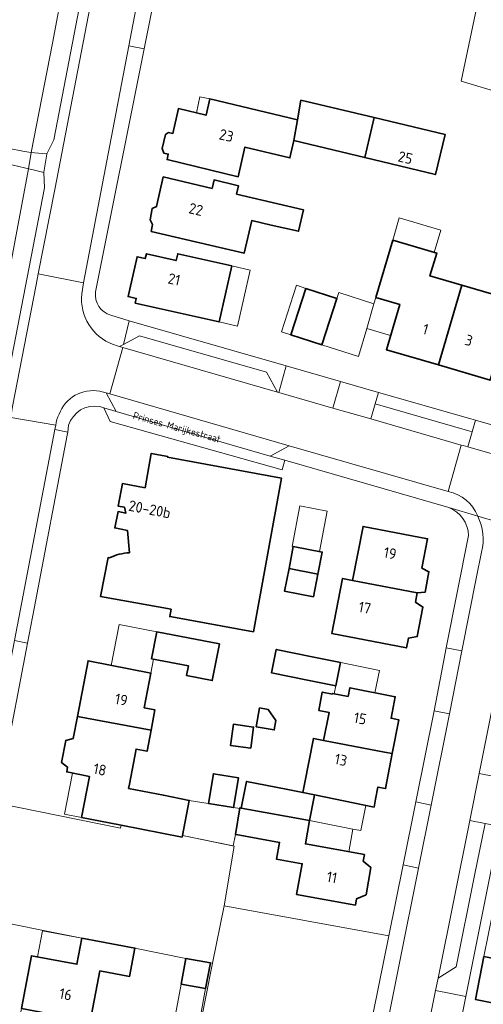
# Model space of a CAD drawing. Header units: metres. Extents: x 149984 to 156489, y 469398 to 478068.
# Tile 489 of 656: x 154228 to 154286, y 473059 to 473183. Entities that reach past the tile are written whole.
import ezdxf
from ezdxf.enums import TextEntityAlignment as Align

# ---------------------------------------------------------------- set-up
doc = ezdxf.new("R2010")
doc.units = ezdxf.units.M
doc.header["$LTSCALE"] = 0.75
for name, color, linetype, lineweight in [('B-WE-KW-KUNSTWERK_DEK-GV', 6, 'Continuous', 18), ('B-WE-OG-BEBOUWING-GV', 6, 'Continuous', 35), ('B-WE-OG-BEBOUWING-T18', 1, 'Continuous', 18), ('B-WE-OG-BEBOUWING_LUIFEL-GV', 6, 'Continuous', 18), ('B-WE-OG-TERREIN_ERF-GV', 252, 'Continuous', 18), ('B-WE-OG-TERREIN_OEVER-GV', 252, 'Continuous', 18), ('B-WE-OG-TOPOGRAFIE-T18', 7, 'Continuous', 18), ('B-WE-OG-WATER-GV', 252, 'Continuous', 18), ('B-WE-VH-ONVERHARD-GV', 252, 'Continuous', 18), ('B-WE-VH-OPENVERHARDING_BETONSTRAATSTEEN-GV', 252, 'Continuous', 18), ('B-WE-VH-OPENVERHARDING_STRAATBAKSTEEN-GV', 252, 'Continuous', 18), ('B-WE-VH-OPENVERHARDING_TEGEL-GV', 252, 'Continuous', 18)]:
    doc.layers.add(name, color=color, linetype=linetype, lineweight=lineweight)
doc.styles.add('NLCS-ISO-M500-T18', font='NLCS-ISO.ttf', dxfattribs={"height": 0.9})
doc.styles.add('NLCS-ISO-M750-T18', font='NLCS-ISO.ttf', dxfattribs={"height": 1.35})

msp = doc.modelspace()

# ---------------------------------------------------------------- linework, layer by layer
at = {"layer": 'B-WE-KW-KUNSTWERK_DEK-GV', "flags": 128}
msp.add_lwpolyline([(154231.031, 473163.519), (154231.028, 473163.58), (154231.392, 473165.828), (154231.416, 473165.876), (154229.84, 473166.01), (154229.451, 473166.066), (154228.6, 473166.19), (154224.27, 473167.03), (154223.471, 473167.245), (154220.717, 473168.002), (154220.259, 473165.555), (154222.04, 473165.32), (154223.156, 473165.208), (154223.43, 473165.18), (154224.39, 473165.03), (154227.39, 473164.4), (154229.11, 473164.017), (154229.68, 473163.88)], close=True, dxfattribs=at)
at = {"layer": 'B-WE-OG-BEBOUWING-GV', "flags": 128}
for points in [[(154262.563, 473167.56), (154262.996, 473170.19), (154251.954, 473172.817), (154251.496, 473170.768), (154248.003, 473171.598), (154247.305, 473168.468), (154246.74, 473168.594), (154246.364, 473168.321), (154245.971, 473166.56), (154246.159, 473165.988), (154246.724, 473165.862), (154246.567, 473165.158), (154255.53, 473163.001), (154256.391, 473166.733), (154262.058, 473165.368)], [(154262.563, 473167.56), (154271.489, 473165.413), (154272.686, 473170.455), (154263.44, 473172.65), (154262.996, 473170.19)], [(154271.489, 473165.413), (154280.414, 473163.265), (154281.619, 473168.335), (154272.686, 473170.455)], [(154244.548, 473156.1), (154256.271, 473153.342), (154257.242, 473157.469), (154259.695, 473156.892), (154263.158, 473156.117), (154263.768, 473158.829), (154255.328, 473160.812), (154255.567, 473161.867), (154252.492, 473162.59), (154252.24, 473161.52), (154246.08, 473162.97), (154245.245, 473159.225), (154244.707, 473158.997), (154244.421, 473157.542), (154244.746, 473156.988)], [(154280.779, 473139.257), (154283.721, 473149.304), (154279.72, 473150.476), (154280.563, 473153.356), (154275.016, 473154.98), (154272.893, 473147.766), (154275.907, 473146.883), (154274.234, 473141.173)], [(154254.716, 473151.746), (154247.908, 473153.284), (154247.714, 473152.426), (154243.959, 473153.274), (154243.822, 473152.669), (154242.798, 473152.9), (154241.663, 473147.877), (154242.687, 473147.646), (154242.555, 473147.06), (154253.119, 473144.674)], [(154266.093, 473141.78), (154267.986, 473147.642), (154264.076, 473148.905), (154262.183, 473143.043)], [(154283.721, 473149.304), (154280.779, 473139.257), (154287.324, 473137.34), (154288.988, 473143.021), (154292.011, 473142.136), (154293.768, 473148.134), (154290.668, 473149.042), (154290.19, 473147.41)], [(154278.099, 473110.471), (154279.095, 473110.563), (154279.595, 473113.135), (154278.71, 473113.612), (154279.427, 473117.304), (154271.274, 473118.865), (154269.951, 473112.053)], [(154261.946, 473113.556), (154265.592, 473112.845), (154266.139, 473115.628), (154262.483, 473116.314)], [(154265.592, 473112.845), (154261.946, 473113.556), (154261.385, 473110.678), (154265.031, 473109.994)], [(154278.099, 473110.471), (154269.951, 473112.053), (154268.699, 473112.296), (154267.348, 473105.332), (154276.751, 473103.531), (154276.993, 473104.778), (154278.108, 473104.958), (154278.833, 473108.689), (154277.876, 473109.323)], [(154244.62, 473102.162), (154249.265, 473101.274), (154249.016, 473100.05), (154252.273, 473099.408), (154253.164, 473104.032), (154245.268, 473105.54)], [(154264.862, 473102.425), (154260.335, 473103.348), (154259.732, 473100.392), (154264.259, 473099.467), (154267.832, 473098.737), (154268.436, 473101.696)], [(154235.266, 473094.893), (154244.547, 473093.132), (154245.036, 473095.709), (154243.685, 473095.966), (154244.535, 473100.344), (154236.618, 473101.903)], [(154274.967, 473090.192), (154275.79, 473094.468), (154274.822, 473094.654), (154275.342, 473097.359), (154269.617, 473098.512), (154269.396, 473097.404), (154267.434, 473097.796), (154267.415, 473097.7), (154266.142, 473097.957), (154265.696, 473095.641), (154266.992, 473095.391), (154266.312, 473091.857), (154273.999, 473090.378)], [(154240.582, 473081.195), (154240.766, 473081.159), (154248.462, 473079.655), (154248.5, 473079.854), (154249.356, 473084.29), (154246.109, 473084.928), (154241.707, 473085.793), (154241.817, 473086.355), (154242.671, 473090.753), (154244.046, 473090.492), (154244.547, 473093.132), (154235.266, 473094.893), (154234.726, 473092.094), (154233.784, 473091.858), (154233.246, 473089.07), (154234.032, 473088.5), (154233.911, 473087.872), (154236.788, 473087.32), (154235.793, 473082.132)], [(154257.796, 473093.591), (154260.077, 473093.177), (154260.291, 473094.356), (154259.325, 473095.751), (154258.224, 473095.951)], [(154254.57, 473091.233), (154257.116, 473090.892), (154257.472, 473093.545), (154254.926, 473093.886)], [(154274.967, 473090.192), (154273.999, 473090.378), (154266.312, 473091.857), (154265.016, 473092.106), (154263.909, 473086.351), (154263.7, 473085.266), (154265.173, 473084.973), (154265.172, 473084.968), (154272.665, 473083.448), (154272.855, 473084.435), (154273.15, 473085.97), (154274.119, 473085.783)], [(154251.798, 473083.891), (154254.96, 473083.374), (154255.575, 473087.139), (154252.414, 473087.656)], [(154265.127, 473084.743), (154265.172, 473084.968), (154265.173, 473084.973), (154263.7, 473085.266), (154261.593, 473085.685), (154256.59, 473086.68), (154255.921, 473083.317), (154264.535, 473081.743)], [(154255.297, 473079.967), (154260.76, 473078.975), (154260.376, 473076.868), (154263.605, 473076.281), (154262.903, 473072.415), (154270.322, 473071.069), (154270.464, 473071.876), (154271.669, 473072.374), (154272.271, 473075.799), (154271.299, 473076.623), (154271.445, 473077.45), (154264.016, 473078.799), (154264.535, 473081.743), (154255.921, 473083.317), (154255.751, 473083.348), (154255.201, 473079.984)], [(154235.82, 473066.893), (154235.2, 473063.614), (154229.481, 473064.681), (154228.223, 473058.028), (154236.891, 473056.388), (154238.098, 473062.768), (154241.833, 473062.069), (154242.509, 473065.646)], [(154252.031, 473063.774), (154248.949, 473064.344), (154248.349, 473061.106), (154251.431, 473060.536)], [(154286.528, 473064.565), (154285.445, 473059.168), (154295.572, 473057.134), (154296.656, 473062.531)]]:
    msp.add_lwpolyline(points, close=True, dxfattribs=at)
for points in [[(154247.179, 473107.443), (154257.46, 473105.565), (154261.018, 473124.945), (154246.628, 473127.587), (154246.648, 473127.695), (154244.583, 473128.074), (154243.788, 473123.747), (154240.935, 473124.268), (154240.388, 473121.434), (154241.222, 473121.275), (154241.375, 473120.549), (154240.397, 473120.745), (154239.982, 473118.676), (154241.577, 473118.356), (154241.845, 473115.535)], [(154239.32, 473114.888), (154239.132, 473114.923), (154238.188, 473110.031), (154247.083, 473108.406), (154246.916, 473107.491), (154247.179, 473107.443)]]:
    msp.add_lwpolyline(points, dxfattribs=at)
at = {"layer": 'B-WE-OG-BEBOUWING-GV'}
msp.add_lwpolyline([(154241.845, 473115.535, 0.1097051), (154239.32, 473114.888)], format="xyb", dxfattribs=at)
at = {"layer": 'B-WE-OG-BEBOUWING_LUIFEL-GV', "flags": 128}
for points in [[(154251.496, 473170.768), (154251.954, 473172.817), (154250.717, 473173.093), (154250.263, 473171.061)], [(154275.016, 473154.98), (154280.246, 473153.449), (154281.072, 473156.27), (154275.842, 473157.801)], [(154254.716, 473151.746), (154253.119, 473144.674), (154255.464, 473144.144), (154257.061, 473151.216)], [(154262.183, 473143.043), (154264.076, 473148.905), (154262.871, 473149.294), (154260.978, 473143.432)], [(154272.657, 473146.964), (154268.229, 473148.394), (154267.986, 473147.642), (154266.093, 473141.78), (154270.694, 473140.294), (154271.739, 473143.845)], [(154272.893, 473147.766), (154272.657, 473146.964), (154271.739, 473143.845), (154274.758, 473142.961), (154275.907, 473146.883)], [(154262.357, 473116.338), (154265.789, 473115.694), (154266.748, 473120.803), (154263.315, 473121.447)], [(154239.537, 473101.328), (154244.535, 473100.344), (154244.878, 473102.113), (154244.62, 473102.162), (154245.268, 473105.54), (154240.549, 473106.469)], [(154272.785, 473097.874), (154273.36, 473100.691), (154268.7, 473101.642), (154268.436, 473101.696), (154267.832, 473098.737), (154267.636, 473097.756), (154269.396, 473097.404), (154269.617, 473098.512)], [(154234.635, 473087.733), (154233.64, 473082.545), (154235.793, 473082.132), (154236.788, 473087.32)], [(154271.63, 473083.658), (154265.172, 473084.968), (154264.535, 473081.743), (154269.99, 473080.665), (154270.999, 473080.466)], [(154249.356, 473084.29), (154248.5, 473079.854), (154254.903, 473078.536), (154255.201, 473079.984), (154255.735, 473083.247)], [(154269.99, 473080.665), (154264.535, 473081.743), (154264.016, 473078.799), (154269.472, 473077.808)], [(154230.234, 473064.541), (154235.2, 473063.614), (154235.82, 473066.893), (154230.845, 473067.82)], [(154251.431, 473060.536), (154248.349, 473061.106), (154247.141, 473054.578), (154250.223, 473054.008)]]:
    msp.add_lwpolyline(points, close=True, dxfattribs=at)
at = {"layer": 'B-WE-OG-TERREIN_ERF-GV', "flags": 128}
for points in [[(154258.076, 473252.964), (154257.433, 473249.819), (154257.334, 473249.836), (154257.273, 473249.493), (154254.13, 473233.256), (154253.026, 473227.344), (154252.108, 473222.636), (154248.308, 473203.219), (154244.761, 473184.612), (154243.701, 473179.125), (154237.552, 473148.474)], [(154289.008, 473173.443), (154283.671, 473175.041), (154288.348, 473197.435)], [(154239.495, 473145.525), (154241.785, 473144.799), (154261.589, 473139.115), (154268.43, 473137.152), (154273.236, 473135.773), (154284.879, 473132.431), (154285.471, 473132.261), (154289.692, 473131.05)], [(154282.08, 473121.232), (154261.422, 473127.211), (154261.076, 473126.018), (154239.374, 473132.117), (154238.599, 473133.816), (154238.079, 473134.006)], [(154234.161, 473131.632), (154234.038, 473130.755), (154233.967, 473130.379), (154229.819, 473108.511), (154228.992, 473104.148), (154226, 473088.497), (154225.145, 473083.928), (154240.7, 473080.8), (154240.766, 473081.159)], [(154241.845, 473115.535), (154241.577, 473118.356), (154239.982, 473118.676), (154240.397, 473120.745), (154241.375, 473120.549), (154241.222, 473121.275), (154240.388, 473121.434), (154240.935, 473124.268), (154243.788, 473123.747), (154244.583, 473128.074), (154246.648, 473127.695), (154246.628, 473127.587), (154261.018, 473124.945)], [(154261.018, 473124.945), (154257.46, 473105.565), (154247.179, 473107.443), (154246.916, 473107.491), (154247.083, 473108.406), (154238.188, 473110.031), (154239.132, 473114.923), (154239.32, 473114.888)], [(154240.766, 473081.159), (154240.582, 473081.195), (154235.793, 473082.132), (154236.788, 473087.32), (154233.911, 473087.872), (154234.032, 473088.5), (154233.246, 473089.07), (154233.784, 473091.858), (154234.726, 473092.094), (154235.266, 473094.893), (154236.618, 473101.903), (154244.535, 473100.344), (154243.685, 473095.966), (154245.036, 473095.709), (154244.547, 473093.132), (154244.046, 473090.492), (154242.671, 473090.753), (154241.817, 473086.355), (154241.707, 473085.793), (154246.109, 473084.928), (154249.356, 473084.29), (154248.5, 473079.854), (154255.046, 473078.506), (154253.75, 473070.96), (154274.542, 473067.211), (154276.348, 473076.144), (154277.927, 473084.102), (154280.229, 473095.595), (154281.153, 473100.448), (154281.769, 473103.556), (154284.578, 473117.739)], [(154323.035, 473075.616), (154321.786, 473069.122), (154320.538, 473062.629), (154319.261, 473055.988), (154305.176, 473058.684), (154303.67, 473058.972), (154310.823, 473096.042), (154312.21, 473102.743), (154293.578, 473106.175), (154292.959, 473103.089), (154289.72, 473086.926), (154288.534, 473081.006), (154284.23, 473059.529), (154283.358, 473055.176), (154281.452, 473055.423), (154280.825, 473052.291), (154278.156, 473038.962), (154277.549, 473035.933), (154277.251, 473034.443), (154277.098, 473033.675), (154275.918, 473027.734), (154273.754, 473016.839), (154273.614, 473015.936)], [(154236.891, 473056.388), (154235.693, 473050.053), (154235.636, 473049.753), (154239.018, 473049.12), (154238.397, 473045.802), (154227.216, 473047.894), (154227.837, 473051.213), (154226.965, 473051.376), (154228.223, 473058.028), (154229.481, 473064.681), (154235.2, 473063.614), (154235.82, 473066.893), (154222.376, 473069.569), (154221.528, 473065.112), (154219.486, 473054.521), (154217.821, 473046.163), (154215.223, 473033.19)], [(154218.075, 473027.644), (154239.627, 473021.813), (154244.456, 473020.518), (154244.76, 473020.459), (154245.049, 473021.939), (154246.055, 473021.742), (154263.342, 473017.219), (154267.59, 473038.947), (154269.054, 473039.913), (154269.862, 473044.08), (154270.862, 473049.005), (154271.263, 473050.99), (154269.993, 473051.238), (154250.56, 473055.03), (154252.3, 473063.721), (154252.031, 473063.774), (154251.431, 473060.536), (154248.349, 473061.106), (154248.949, 473064.344), (154242.509, 473065.646), (154241.833, 473062.069), (154238.098, 473062.768), (154236.891, 473056.388)]]:
    msp.add_lwpolyline(points, dxfattribs=at)
for points in [[(154271.489, 473165.413), (154262.563, 473167.56), (154262.058, 473165.368), (154256.391, 473166.733), (154255.53, 473163.001), (154246.567, 473165.158), (154246.724, 473165.862), (154246.159, 473165.988), (154245.971, 473166.56), (154246.364, 473168.321), (154246.74, 473168.594), (154247.305, 473168.468), (154248.003, 473171.598), (154251.496, 473170.768), (154251.954, 473172.817), (154262.996, 473170.19), (154263.44, 473172.65), (154272.686, 473170.455), (154281.619, 473168.335), (154280.414, 473163.265)], [(154244.548, 473156.1), (154244.746, 473156.988), (154244.421, 473157.542), (154244.707, 473158.997), (154245.245, 473159.225), (154246.08, 473162.97), (154252.24, 473161.52), (154252.492, 473162.59), (154255.567, 473161.867), (154255.328, 473160.812), (154263.768, 473158.829), (154263.158, 473156.117), (154259.695, 473156.892), (154257.242, 473157.469), (154256.271, 473153.342)], [(154283.721, 473149.304), (154290.19, 473147.41), (154290.668, 473149.042), (154293.768, 473148.134), (154292.011, 473142.136), (154288.988, 473143.021), (154287.324, 473137.34), (154280.779, 473139.257), (154274.234, 473141.173), (154275.907, 473146.883), (154272.893, 473147.766), (154275.016, 473154.98), (154280.563, 473153.356), (154279.72, 473150.476)], [(154253.119, 473144.674), (154242.555, 473147.06), (154242.687, 473147.646), (154241.663, 473147.877), (154242.798, 473152.9), (154243.822, 473152.669), (154243.959, 473153.274), (154247.714, 473152.426), (154247.908, 473153.284), (154254.716, 473151.746)], [(154262.183, 473143.043), (154264.076, 473148.905), (154267.986, 473147.642), (154266.093, 473141.78)], [(154269.951, 473112.053), (154271.274, 473118.865), (154279.427, 473117.304), (154278.71, 473113.612), (154279.595, 473113.135), (154279.095, 473110.563), (154278.099, 473110.471), (154277.876, 473109.323), (154278.833, 473108.689), (154278.108, 473104.958), (154276.993, 473104.778), (154276.751, 473103.531), (154267.348, 473105.332), (154268.699, 473112.296)], [(154261.946, 473113.556), (154262.483, 473116.314), (154266.139, 473115.628), (154265.592, 473112.845), (154265.031, 473109.994), (154261.385, 473110.678)], [(154244.62, 473102.162), (154245.268, 473105.54), (154253.164, 473104.032), (154252.273, 473099.408), (154249.016, 473100.05), (154249.265, 473101.274)], [(154264.862, 473102.425), (154268.436, 473101.696), (154267.832, 473098.737), (154264.259, 473099.467), (154259.732, 473100.392), (154260.335, 473103.348)], [(154274.822, 473094.654), (154275.79, 473094.468), (154274.967, 473090.192), (154274.119, 473085.783), (154273.15, 473085.97), (154272.855, 473084.435), (154272.665, 473083.448), (154265.172, 473084.968), (154265.127, 473084.743), (154264.535, 473081.743), (154264.016, 473078.799), (154271.445, 473077.45), (154271.299, 473076.623), (154272.271, 473075.799), (154271.669, 473072.374), (154270.464, 473071.876), (154270.322, 473071.069), (154262.903, 473072.415), (154263.605, 473076.281), (154260.376, 473076.868), (154260.76, 473078.975), (154255.297, 473079.967), (154255.201, 473079.984), (154255.751, 473083.348), (154255.921, 473083.317), (154256.59, 473086.68), (154261.593, 473085.685), (154263.7, 473085.266), (154263.909, 473086.351), (154265.016, 473092.106), (154266.312, 473091.857), (154266.992, 473095.391), (154265.696, 473095.641), (154266.142, 473097.957), (154267.415, 473097.7), (154267.434, 473097.796), (154269.396, 473097.404), (154269.617, 473098.512), (154275.342, 473097.359)], [(154257.796, 473093.591), (154258.224, 473095.951), (154259.325, 473095.751), (154260.291, 473094.356), (154260.077, 473093.177)], [(154254.57, 473091.233), (154254.926, 473093.886), (154257.472, 473093.545), (154257.116, 473090.892)], [(154251.798, 473083.891), (154252.414, 473087.656), (154255.575, 473087.139), (154254.96, 473083.374)], [(154222.497, 473070.195), (154222.376, 473069.569), (154235.82, 473066.893), (154242.509, 473065.646), (154248.949, 473064.344), (154252.031, 473063.774), (154252.3, 473063.721), (154253.75, 473070.96), (154255.046, 473078.506), (154248.5, 473079.854), (154248.462, 473079.655), (154240.766, 473081.159), (154240.7, 473080.8), (154225.145, 473083.928), (154224.95, 473082.883)], [(154298.823, 473073.325), (154297.74, 473067.928), (154296.656, 473062.531), (154295.572, 473057.134), (154285.445, 473059.168), (154286.528, 473064.565), (154287.612, 473069.961), (154288.696, 473075.358), (154289.779, 473080.755), (154299.907, 473078.721)], [(154252.3, 473063.721), (154250.56, 473055.03), (154269.993, 473051.238), (154271.263, 473050.99), (154271.264, 473050.995), (154274.542, 473067.211), (154253.75, 473070.96)]]:
    msp.add_lwpolyline(points, close=True, dxfattribs=at)
at = {"layer": 'B-WE-OG-TERREIN_ERF-GV'}
for points in [[(154237.552, 473148.474, 0.3773663), (154239.495, 473145.525)], [(154238.079, 473134.006, 0.3788566), (154234.161, 473131.632)], [(154284.578, 473117.739, 0.306949), (154282.08, 473121.232)], [(154239.32, 473114.888, -0.1097051), (154241.845, 473115.535)]]:
    msp.add_lwpolyline(points, format="xyb", dxfattribs=at)
at = {"layer": 'B-WE-OG-TERREIN_OEVER-GV', "flags": 128}
for points in [[(154225.587, 473132.859), (154231.116, 473161.617), (154231.031, 473163.519), (154231.028, 473163.58), (154231.392, 473165.828), (154231.416, 473165.876), (154232.299, 473167.647), (154253.942, 473280.325)], [(154235.05, 473195.56), (154232.12, 473179.87), (154229.451, 473166.066), (154229.11, 473164.017), (154226.58, 473150.51)]]:
    msp.add_lwpolyline(points, dxfattribs=at)
at = {"layer": 'B-WE-OG-WATER-GV', "flags": 128}
msp.add_lwpolyline([(154226.58, 473150.51), (154229.11, 473164.017), (154229.451, 473166.066), (154232.12, 473179.87), (154235.05, 473195.56)], dxfattribs=at)
at = {"layer": 'B-WE-VH-ONVERHARD-GV', "flags": 128}
msp.add_lwpolyline([(154223.156, 473165.208), (154223.43, 473165.18), (154224.39, 473165.03), (154227.39, 473164.4), (154229.11, 473164.017), (154229.68, 473163.88), (154231.031, 473163.519), (154231.028, 473163.58), (154231.392, 473165.828), (154231.416, 473165.876), (154229.84, 473166.01), (154229.451, 473166.066), (154228.6, 473166.19), (154224.27, 473167.03), (154223.471, 473167.245), (154220.717, 473168.002), (154220.259, 473165.555), (154222.04, 473165.32)], close=True, dxfattribs=at)
at = {"layer": 'B-WE-VH-OPENVERHARDING_BETONSTRAATSTEEN-GV', "flags": 128}
for points in [[(154288.348, 473197.435), (154283.671, 473175.041), (154289.008, 473173.443), (154293.589, 473196.384)], [(154244.761, 473184.612), (154242.798, 473185.015), (154241.757, 473179.511), (154243.701, 473179.125)], [(154240.985, 473141.442), (154260.501, 473135.815), (154259.125, 473138.339), (154243.078, 473142.904), (154241.08, 473141.839), (154240.577, 473141.571)], [(154267.456, 473133.809), (154268.43, 473137.152), (154261.589, 473139.115), (154260.672, 473135.766)], [(154273.236, 473135.773), (154268.43, 473137.152), (154267.456, 473133.809), (154272.263, 473132.424), (154272.82, 473134.341)], [(154239.333, 473135.582), (154238.886, 473135.711), (154240.133, 473133.372), (154259.555, 473127.751), (154261.959, 473129.05)], [(154285.039, 473130.787), (154284.455, 473130.96), (154278.492, 473132.692), (154272.82, 473134.341), (154272.263, 473132.424), (154283.669, 473129.135), (154283.909, 473129.066), (154284.485, 473128.9)], [(154292.011, 473130.384), (154289.692, 473131.05), (154285.471, 473132.261), (154285.039, 473130.787), (154284.485, 473128.9), (154288.724, 473127.677), (154291.092, 473126.995)], [(154234.038, 473130.755), (154232.42, 473131.081), (154227.319, 473104.473), (154228.992, 473104.148), (154229.819, 473108.511), (154233.967, 473130.379)], [(154280.229, 473095.595), (154282.179, 473095.201), (154283.741, 473103.166), (154281.769, 473103.556), (154281.153, 473100.448)], [(154288.733, 473091.656), (154290.444, 473100.05), (154288.871, 473102.387), (154285.923, 473087.688), (154287.856, 473087.3)], [(154288.534, 473081.006), (154289.72, 473086.926), (154287.856, 473087.3), (154285.923, 473087.688), (154284.735, 473081.768), (154286.664, 473081.381)], [(154277.927, 473084.102), (154276.348, 473076.144), (154278.279, 473075.748), (154279.868, 473083.697)], [(154280.736, 473061.829), (154283.027, 473063.275), (154285.338, 473074.796), (154286.664, 473081.381), (154284.735, 473081.768)], [(154280.825, 473052.291), (154281.452, 473055.423), (154283.358, 473055.176), (154284.23, 473059.529), (154282.351, 473059.906), (154280.428, 473060.291), (154279.546, 473055.893), (154278.899, 473052.679)]]:
    msp.add_lwpolyline(points, close=True, dxfattribs=at)
at = {"layer": 'B-WE-VH-OPENVERHARDING_STRAATBAKSTEEN-GV', "flags": 128}
for points in [[(154241.78, 473210.123), (154232.415, 473161.384), (154230.334, 473150.743), (154236.014, 473149.604), (154241.757, 473179.511), (154242.798, 473185.015)], [(154235.819, 473148.202), (154236.014, 473149.604), (154230.334, 473150.743), (154230.059, 473149.35), (154227.091, 473134.021), (154226.862, 473132.614), (154232.532, 473131.648)], [(154238.886, 473135.711), (154239.333, 473135.582), (154240.985, 473141.442), (154240.577, 473141.571), (154240.138, 473141.714)], [(154238.376, 473135.86), (154238.886, 473135.711)], [(154306.54, 473122.54), (154292.499, 473126.589), (154291.092, 473126.995), (154288.724, 473127.677), (154284.485, 473128.9), (154283.909, 473129.066), (154283.669, 473129.135), (154282.01, 473123.261)], [(154293.357, 473117.915), (154285.737, 473120.156)], [(154285.737, 473120.156), (154293.357, 473117.915)], [(154286.228, 473115.63), (154285.589, 473112.484), (154283.741, 473103.166), (154282.179, 473095.201), (154279.868, 473083.697), (154278.279, 473075.748), (154275.89, 473063.771), (154272.834, 473048.631), (154271.861, 473043.688), (154270.955, 473039.058), (154267.41, 473021.284), (154267.03, 473019.076)], [(154271.84, 473017.426), (154273.821, 473027.256), (154273.988, 473028.112), (154275.152, 473034.056), (154275.286, 473034.74), (154275.512, 473035.803), (154275.616, 473036.321), (154276.225, 473039.35), (154276.273, 473039.59), (154278.794, 473052.159), (154278.899, 473052.679), (154279.546, 473055.893), (154280.428, 473060.291), (154280.736, 473061.829), (154284.735, 473081.768), (154285.923, 473087.688), (154288.871, 473102.387), (154289.164, 473103.85), (154289.771, 473106.876), (154291.324, 473114.619)]]:
    msp.add_lwpolyline(points, dxfattribs=at)
at = {"layer": 'B-WE-VH-OPENVERHARDING_STRAATBAKSTEEN-GV'}
for points in [[(154239.788, 473141.83, -0.3447566), (154235.819, 473148.202)], [(154240.138, 473141.714, -0.0171526), (154239.788, 473141.83)], [(154232.956, 473133.012, -0.3693202), (154238.096, 473135.924)], [(154238.096, 473135.924, -0.0135765), (154238.376, 473135.86)], [(154232.532, 473131.648, -0.0792679), (154232.956, 473133.012)], [(154282.01, 473123.261, -0.2590598), (154285.737, 473120.156)], [(154285.737, 473120.156, -0.1858334), (154286.228, 473115.63)]]:
    msp.add_lwpolyline(points, format="xyb", dxfattribs=at)
at = {"layer": 'B-WE-VH-OPENVERHARDING_STRAATBAKSTEEN-GV', "flags": 128}
for points in [[(154260.501, 473135.815), (154240.985, 473141.442), (154239.333, 473135.582), (154261.959, 473129.05), (154282.01, 473123.261), (154283.669, 473129.135), (154272.263, 473132.424), (154267.456, 473133.809), (154260.672, 473135.766)], [(154232.532, 473131.648), (154226.862, 473132.614), (154215.174, 473071.714), (154208.031, 473034.666), (154213.698, 473033.51), (154213.857, 473034.4), (154216.175, 473046.487), (154217.78, 473054.861), (154219.831, 473065.472), (154220.812, 473070.546), (154223.229, 473083.251), (154224.281, 473088.793), (154227.319, 473104.473), (154232.42, 473131.081)]]:
    msp.add_lwpolyline(points, close=True, dxfattribs=at)
at = {"layer": 'B-WE-VH-OPENVERHARDING_TEGEL-GV', "flags": 128}
for points in [[(154230.334, 473150.743), (154232.415, 473161.384), (154241.78, 473210.123), (154246.293, 473233.73), (154260.975, 473310.071), (154270.507, 473361.302), (154271.678, 473367.734), (154270.439, 473367.965), (154265.124, 473339.385), (154259.74, 473310.259), (154253.942, 473280.325), (154232.299, 473167.647), (154231.416, 473165.876), (154231.392, 473165.828), (154231.028, 473163.58), (154231.031, 473163.519), (154231.116, 473161.617), (154225.587, 473132.859), (154226.862, 473132.614), (154227.091, 473134.021), (154230.059, 473149.35)], [(154241.08, 473141.839), (154243.078, 473142.904), (154259.125, 473138.339), (154260.501, 473135.815), (154260.672, 473135.766), (154261.589, 473139.115), (154241.785, 473144.799)], [(154285.471, 473132.261), (154284.879, 473132.431), (154273.236, 473135.773), (154272.82, 473134.341), (154278.492, 473132.692), (154284.455, 473130.96), (154285.039, 473130.787)], [(154240.133, 473133.372), (154238.599, 473133.816), (154239.374, 473132.117), (154261.076, 473126.018), (154261.422, 473127.211), (154259.555, 473127.751)], [(154228.992, 473104.148), (154227.319, 473104.473), (154224.281, 473088.793), (154226, 473088.497)], [(154277.927, 473084.102), (154279.868, 473083.697), (154282.179, 473095.201), (154280.229, 473095.595)], [(154280.736, 473061.829), (154280.428, 473060.291), (154282.351, 473059.906), (154284.23, 473059.529), (154288.534, 473081.006), (154286.664, 473081.381), (154285.338, 473074.796), (154283.027, 473063.275)], [(154270.862, 473049.005), (154272.834, 473048.631), (154275.89, 473063.771), (154278.279, 473075.748), (154276.348, 473076.144), (154274.542, 473067.211), (154271.264, 473050.995), (154271.263, 473050.99)]]:
    msp.add_lwpolyline(points, close=True, dxfattribs=at)
for points in [[(154237.552, 473148.474), (154243.701, 473179.125), (154241.757, 473179.511), (154236.014, 473149.604), (154235.819, 473148.202)], [(154240.138, 473141.714), (154240.577, 473141.571), (154241.08, 473141.839), (154241.785, 473144.799), (154239.495, 473145.525)], [(154240.133, 473133.372), (154238.886, 473135.711), (154238.376, 473135.86)], [(154238.079, 473134.006), (154238.599, 473133.816), (154240.133, 473133.372)], [(154232.532, 473131.648), (154232.42, 473131.081), (154234.038, 473130.755), (154234.161, 473131.632)], [(154282.01, 473123.261), (154261.959, 473129.05), (154259.555, 473127.751), (154261.422, 473127.211), (154282.08, 473121.232), (154285.737, 473120.156)], [(154285.737, 473120.156), (154282.08, 473121.232)], [(154284.578, 473117.739), (154281.769, 473103.556), (154283.741, 473103.166), (154285.589, 473112.484), (154286.228, 473115.63)]]:
    msp.add_lwpolyline(points, dxfattribs=at)
at = {"layer": 'B-WE-VH-OPENVERHARDING_TEGEL-GV'}
for points in [[(154235.819, 473148.202, 0.3447566), (154239.788, 473141.83)], [(154239.495, 473145.525, -0.3773663), (154237.552, 473148.474)], [(154239.788, 473141.83, 0.0171526), (154240.138, 473141.714)], [(154238.096, 473135.924, 0.3693202), (154232.956, 473133.012)], [(154238.376, 473135.86, 0.0135765), (154238.096, 473135.924)], [(154234.161, 473131.632, -0.3788566), (154238.079, 473134.006)], [(154232.956, 473133.012, 0.0792679), (154232.532, 473131.648)], [(154285.737, 473120.156, 0.2590598), (154282.01, 473123.261)], [(154282.08, 473121.232, -0.306949), (154284.578, 473117.739)], [(154286.228, 473115.63, 0.1858334), (154285.737, 473120.156)]]:
    msp.add_lwpolyline(points, format="xyb", dxfattribs=at)

# ---------------------------------------------------------------- texts
at = {"layer": 'B-WE-OG-BEBOUWING-T18', "style": 'NLCS-ISO-M750-T18'}
for s, rotation, p in [('23', 346.7, (154254.049, 473168.207)), ('25', 346.7, (154276.623, 473165.41)), ('22', 346.8, (154250.207, 473158.878)), ('21', 347.3, (154247.463, 473150.052)), ('1', 343.7, (154279.159, 473143.756)), ('3', 343.7, (154284.623, 473142.348)), ('20-20b', 349.1, (154244.383, 473121.028)), ('19', 349, (154274.691, 473115.477)), ('17', 349.2, (154271.5, 473108.609)), ('19', 348.9, (154240.803, 473097.002)), ('15', 349.2, (154270.919, 473094.631)), ('13', 348.6, (154268.487, 473089.402)), ('18', 349, (154238.096, 473088.176)), ('11', 349.7, (154267.36, 473074.571)), ('16', 349.5, (154233.778, 473059.81))]:
    msp.add_text(s, height=1.35, rotation=rotation, dxfattribs=at).set_placement(p, align=Align.MIDDLE)
at = {"layer": 'B-WE-OG-TOPOGRAFIE-T18', "style": 'NLCS-ISO-M500-T18'}
msp.add_text('Prinses Marijkestraat', height=0.9, rotation=344.4, dxfattribs=at).set_placement((154247.759, 473131.247), align=Align.MIDDLE)

doc.saveas('drawing.dxf')
